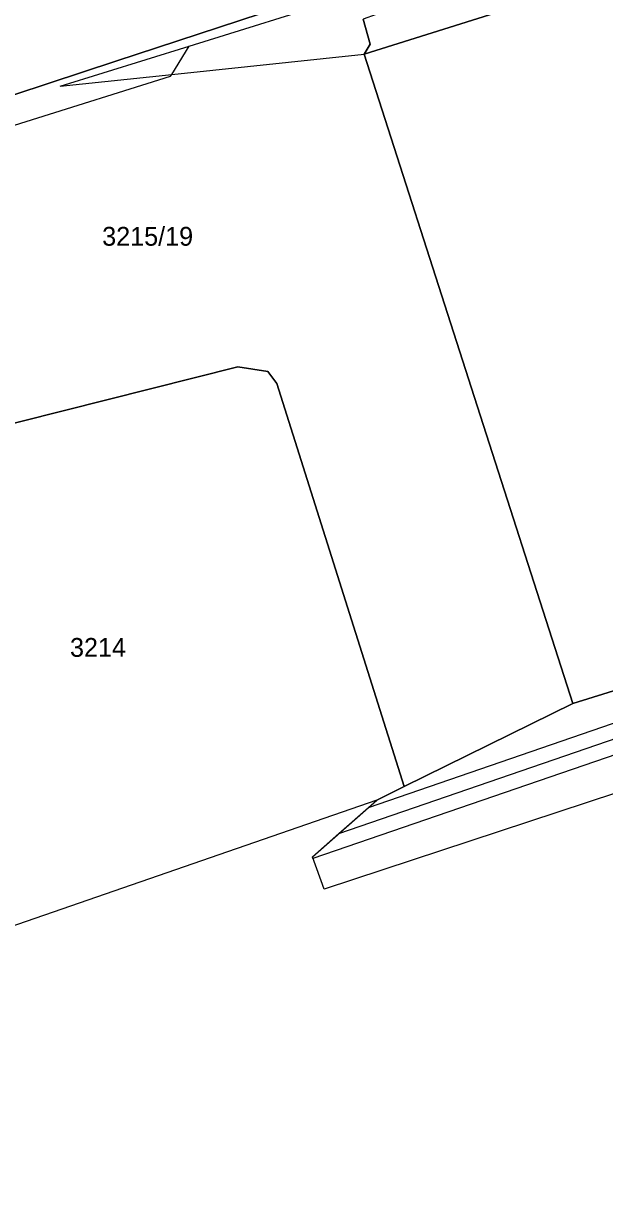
# Model space of a CAD drawing. Extents: x -264070 to -262271, y -1238894 to -1238141.
# Drawn here: x -262772.8 to -262711.1, y -1238764.3 to -1238640 of the extents above; entities that cross this region are included whole.
import ezdxf

# ---------------------------------------------------------------- set-up
doc = ezdxf.new("R2010")
doc.units = 0
for name, color, linetype in [('body_kn', 7, 'Continuous'), ('katuz_linie', 7, 'Continuous'), ('kladpar_druhypozemkov', 7, 'Continuous'), ('kladpar_hranice', 7, 'Continuous'), ('kladpar_parcelnecisla', 7, 'Continuous'), ('kladpar_plochy', 7, 'Continuous'), ('tarchy_linie', 7, 'Continuous'), ('zappar_hrandruhpozemk', 7, 'Continuous'), ('zuob_linie', 7, 'Continuous'), ('zuob_plochy', 7, 'Continuous')]:
    doc.layers.add(name, color=color, linetype=linetype)

msp = doc.modelspace()

# ---------------------------------------------------------------- linework, layer by layer
at = {"layer": 'body_kn'}
for p, q in [((-262755.22, -1238642.41), (-262755.22, -1238642.41)), ((-262755.22, -1238642.41), (-262755.22, -1238642.41)), ((-262735.99, -1238642.2), (-262735.99, -1238642.2)), ((-262736.63, -1238643.27), (-262736.63, -1238643.27)), ((-262762.99, -1238644.02), (-262762.99, -1238644.02)), ((-262757.18, -1238645.61), (-262757.18, -1238645.61)), ((-262757.07, -1238645.43), (-262757.07, -1238645.43)), ((-262757.07, -1238645.43), (-262757.07, -1238645.43)), ((-262768.93, -1238646.68), (-262768.93, -1238646.68)), ((-262750.04, -1238676.49), (-262750.04, -1238676.49)), ((-262750.04, -1238676.49), (-262750.04, -1238676.49)), ((-262746.84, -1238676.99), (-262746.84, -1238676.99)), ((-262745.88, -1238678.28), (-262745.88, -1238678.28)), ((-262714.42, -1238712.3), (-262714.42, -1238712.3)), ((-262732.37, -1238721.14), (-262732.37, -1238721.14)), ((-262732.37, -1238721.14), (-262732.37, -1238721.14)), ((-262735.27, -1238722.57), (-262735.27, -1238722.57)), ((-262736.15, -1238723.35), (-262736.15, -1238723.35)), ((-262736.15, -1238723.35), (-262736.15, -1238723.35)), ((-262739.3, -1238726.12), (-262739.3, -1238726.12)), ((-262739.3, -1238726.12), (-262739.3, -1238726.12)), ((-262742.12, -1238728.6), (-262742.12, -1238728.6)), ((-262742.06, -1238728.77), (-262742.06, -1238728.77)), ((-262740.88, -1238732.05), (-262740.88, -1238732.05))]:
    msp.add_line(p, q, dxfattribs=at)
at = {"layer": 'katuz_linie'}
msp.add_lwpolyline([(-262570.12, -1238675.78), (-262740.88, -1238732.05), (-262742.12, -1238728.6), (-262735.27, -1238722.57), (-262775.35, -1238736.45), (-262777.25, -1238735.68), (-262779.17, -1238736.31), (-262784.63, -1238738.09), (-262787.55, -1238739.04), (-262788.57, -1238740.94), (-262796.14, -1238743.56), (-262797.5, -1238747.89), (-262800.68, -1238758.03), (-262820.65, -1238764.03), (-262821.59, -1238764.31), (-262824.82, -1238763.72), (-262835.6, -1238761.71), (-262844.59, -1238760.04)], dxfattribs=at)
at = {"layer": 'kladpar_druhypozemkov'}
for p, q in [((-262759.17, -1238661.1), (-262759.17, -1238661.1)), ((-262764.75, -1238705.61), (-262764.75, -1238705.61))]:
    msp.add_line(p, q, dxfattribs=at)
at = {"layer": 'kladpar_hranice'}
for points in [[(-262551.4, -1238615.05), (-262556.57, -1238652.99), (-262558.27, -1238665.98), (-262559.7, -1238672.35), (-262570.12, -1238675.78), (-262740.88, -1238732.05), (-262742.12, -1238728.6), (-262735.27, -1238722.57), (-262732.37, -1238721.14), (-262714.42, -1238712.3), (-262683.93, -1238702.82), (-262677.77, -1238700.93), (-262633.81, -1238687.32), (-262633.41, -1238688.37), (-262620.8, -1238684.39), (-262630.74, -1238652.74), (-262625.48, -1238651.13), (-262622.69, -1238656.74), (-262613.26, -1238653.91), (-262614.48, -1238643.44), (-262619.28, -1238633.77)], [(-262683.43, -1238626.55), (-262736.63, -1238643.27), (-262735.99, -1238642.2), (-262736.71, -1238639.53)], [(-262683.93, -1238702.82), (-262714.42, -1238712.3), (-262736.63, -1238643.27), (-262683.43, -1238626.55), (-262679.56, -1238638.28), (-262677.4, -1238644.79), (-262649.98, -1238636.07), (-262645.74, -1238649.36), (-262632.99, -1238645.39), (-262633.15, -1238644.21)], [(-262736.65, -1238635.31), (-262762.99, -1238644.02), (-262791.59, -1238653.43), (-262802.12, -1238656.89), (-262803.27, -1238657.27), (-262804.77, -1238657.97), (-262806.09, -1238659.07), (-262805.94, -1238646.19), (-262805.93, -1238642.04), (-262804.08, -1238641.65), (-262801.62, -1238640.83), (-262774.15, -1238631.78)], [(-262732.37, -1238721.14), (-262745.88, -1238678.28), (-262746.84, -1238676.99), (-262750.04, -1238676.49), (-262787.22, -1238685.88), (-262789.22, -1238686.51), (-262793.29, -1238689.21), (-262795.31, -1238692.04), (-262801.04, -1238678.25), (-262803.97, -1238671.2), (-262806.17, -1238665.92), (-262806.09, -1238659.07), (-262804.77, -1238657.97), (-262803.27, -1238657.27), (-262802.12, -1238656.89), (-262791.59, -1238653.43), (-262762.99, -1238644.02), (-262736.65, -1238635.31)], [(-262736.71, -1238639.53), (-262735.99, -1238642.2), (-262736.63, -1238643.27), (-262714.42, -1238712.3), (-262732.37, -1238721.14)], [(-262750.04, -1238676.49), (-262746.84, -1238676.99), (-262745.88, -1238678.28), (-262732.37, -1238721.14), (-262735.27, -1238722.57), (-262775.35, -1238736.45), (-262777.25, -1238735.68), (-262787.43, -1238711.01), (-262795.31, -1238692.04), (-262793.29, -1238689.21), (-262789.22, -1238686.51), (-262787.22, -1238685.88), (-262750.04, -1238676.49)]]:
    msp.add_lwpolyline(points, dxfattribs=at)
at = {"layer": 'kladpar_plochy'}
for points in [[(-262551.4, -1238615.05), (-262556.57, -1238652.99), (-262558.27, -1238665.98), (-262559.7, -1238672.35), (-262570.12, -1238675.78), (-262740.88, -1238732.05), (-262742.12, -1238728.6), (-262735.27, -1238722.57), (-262732.37, -1238721.14), (-262714.42, -1238712.3), (-262683.93, -1238702.82), (-262677.77, -1238700.93), (-262633.81, -1238687.32), (-262633.41, -1238688.37), (-262620.8, -1238684.39), (-262630.74, -1238652.74), (-262625.48, -1238651.13), (-262622.69, -1238656.74), (-262613.26, -1238653.91), (-262614.48, -1238643.44), (-262619.28, -1238633.77)], [(-262683.43, -1238626.55), (-262736.63, -1238643.27), (-262735.99, -1238642.2), (-262736.71, -1238639.53)], [(-262683.93, -1238702.82), (-262714.42, -1238712.3), (-262736.63, -1238643.27), (-262683.43, -1238626.55)], [(-262736.65, -1238635.31), (-262762.99, -1238644.02), (-262791.59, -1238653.43), (-262802.12, -1238656.89), (-262803.27, -1238657.27), (-262804.77, -1238657.97), (-262806.09, -1238659.07), (-262805.94, -1238646.19), (-262805.93, -1238642.04), (-262804.08, -1238641.65), (-262801.62, -1238640.83), (-262774.15, -1238631.78)]]:
    msp.add_lwpolyline(points, dxfattribs=at)
for points in [[(-262732.37, -1238721.14), (-262745.88, -1238678.28), (-262746.84, -1238676.99), (-262750.04, -1238676.49), (-262787.22, -1238685.88), (-262789.22, -1238686.51), (-262793.29, -1238689.21), (-262795.31, -1238692.04), (-262801.04, -1238678.25), (-262803.97, -1238671.2), (-262806.17, -1238665.92), (-262806.09, -1238659.07), (-262804.77, -1238657.97), (-262803.27, -1238657.27), (-262802.12, -1238656.89), (-262791.59, -1238653.43), (-262762.99, -1238644.02), (-262736.65, -1238635.31), (-262736.24, -1238636.49), (-262735.34, -1238639.04), (-262736.71, -1238639.53), (-262735.99, -1238642.2), (-262736.63, -1238643.27), (-262714.42, -1238712.3)], [(-262750.04, -1238676.49), (-262746.84, -1238676.99), (-262745.88, -1238678.28), (-262732.37, -1238721.14), (-262735.27, -1238722.57), (-262775.35, -1238736.45), (-262777.25, -1238735.68), (-262787.43, -1238711.01), (-262795.31, -1238692.04), (-262793.29, -1238689.21), (-262789.22, -1238686.51), (-262787.22, -1238685.88)]]:
    msp.add_lwpolyline(points, close=True, dxfattribs=at)
at = {"layer": 'tarchy_linie'}
for points in [[(-262736.15, -1238723.35), (-262651.86, -1238694.32), (-262618.24, -1238685.26), (-262558.09, -1238664.6), (-262558.27, -1238665.98), (-262558.38, -1238666.45), (-262558.8, -1238668.34), (-262617.28, -1238688.42), (-262650.9, -1238697.48), (-262742.06, -1238728.77), (-262742.12, -1238728.6), (-262739.3, -1238726.12), (-262736.15, -1238723.35)], [(-262739.3, -1238726.12), (-262651.38, -1238695.9), (-262617.76, -1238686.84), (-262558.38, -1238666.45)]]:
    msp.add_lwpolyline(points, dxfattribs=at)
at = {"layer": 'zappar_hrandruhpozemk'}
for p, q in [((-262755.22, -1238642.41), (-262736.24, -1238636.49)), ((-262768.93, -1238646.68), (-262755.22, -1238642.41)), ((-262757.07, -1238645.43), (-262755.22, -1238642.41)), ((-262757.18, -1238645.61), (-262757.07, -1238645.43))]:
    msp.add_line(p, q, dxfattribs=at)
for points in [[(-262768.93, -1238646.68), (-262757.07, -1238645.43), (-262736.63, -1238643.27)], [(-262798.34, -1238657.9), (-262787.91, -1238655.23), (-262757.18, -1238645.61)]]:
    msp.add_lwpolyline(points, dxfattribs=at)
at = {"layer": 'zuob_linie'}
msp.add_lwpolyline([(-262570.12, -1238675.78), (-262740.88, -1238732.05), (-262742.12, -1238728.6), (-262735.27, -1238722.57), (-262775.35, -1238736.45), (-262777.25, -1238735.68), (-262779.17, -1238736.31), (-262784.63, -1238738.09), (-262787.55, -1238739.04), (-262788.57, -1238740.94), (-262796.14, -1238743.56), (-262797.5, -1238747.89), (-262800.68, -1238758.03), (-262820.65, -1238764.03), (-262821.59, -1238764.31), (-262824.82, -1238763.72), (-262835.6, -1238761.71), (-262844.59, -1238760.04)], dxfattribs=at)
at = {"layer": 'zuob_plochy'}
msp.add_lwpolyline([(-262570.12, -1238675.78), (-262740.88, -1238732.05), (-262742.12, -1238728.6), (-262735.27, -1238722.57), (-262775.35, -1238736.45), (-262777.25, -1238735.68), (-262779.17, -1238736.31), (-262784.63, -1238738.09), (-262787.55, -1238739.04), (-262788.57, -1238740.94), (-262796.14, -1238743.56), (-262797.5, -1238747.89), (-262800.68, -1238758.03), (-262820.65, -1238764.03), (-262821.59, -1238764.31), (-262824.82, -1238763.72), (-262835.6, -1238761.71), (-262844.59, -1238760.04)], dxfattribs=at)

# ---------------------------------------------------------------- texts
at = {"layer": 'kladpar_parcelnecisla'}
for s, p in [('3215/19', (-262764.46, -1238663.63)), ('3214', (-262767.88, -1238707.34))]:
    msp.add_text(s, height=2, dxfattribs=at).set_placement(p)

doc.saveas('drawing.dxf')
